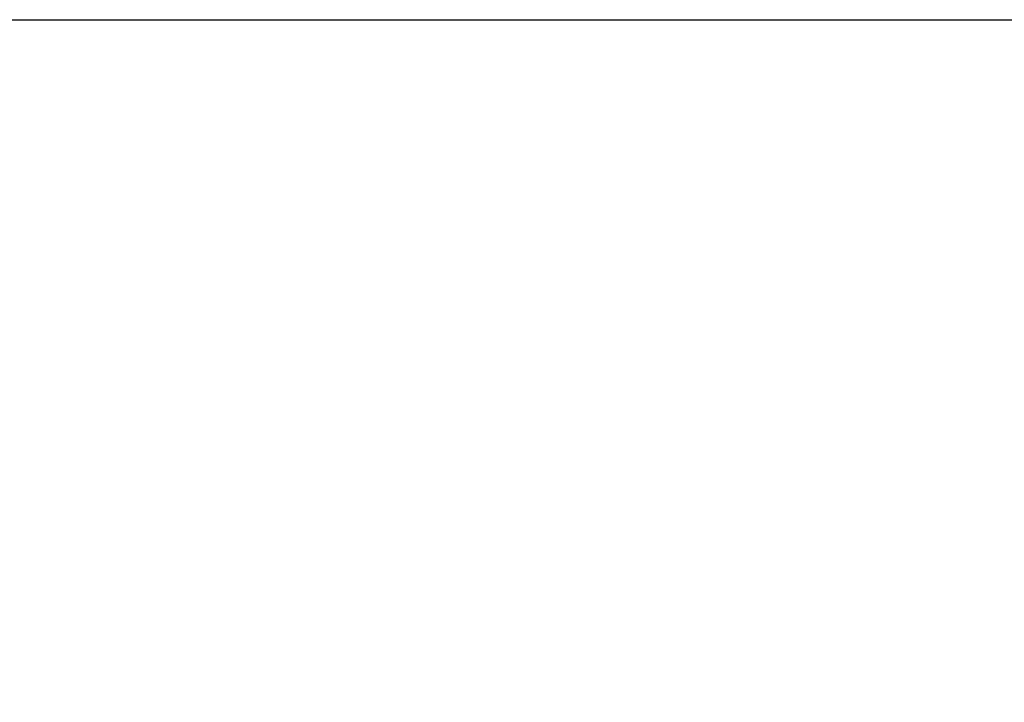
# Model space of a CAD drawing. Header units: millimetres. Extents: x 15 to 2005, y -26 to 622.
# Tile 382 of 656: x 93.2007 to 93.2327, y -12.2653 to -12.2432. Entities that reach past the tile are written whole.
import ezdxf

# ---------------------------------------------------------------- set-up
doc = ezdxf.new("R2010")
doc.units = ezdxf.units.MM

# ---------------------------------------------------------------- blocks, each defined once
blk = doc.blocks.new('SG')
at = {"color": 7, "linetype": 'Continuous'}
blk.add_open_spline([(93.13167, -12.243162), (93.133088, -12.243173), (93.134514, -12.243203), (93.135948, -12.243254), (93.137389, -12.243326), (93.138837, -12.24342), (93.140291, -12.243535), (93.141751, -12.243672), (93.143216, -12.243831), (93.144687, -12.244013), (93.146162, -12.244218), (93.147641, -12.244446), (93.149123, -12.244697), (93.150609, -12.244972), (93.152098, -12.245271), (93.153588, -12.245594), (93.15508, -12.245941), (93.156573, -12.246313), (93.158066, -12.246709), (93.159559, -12.24713), (93.161051, -12.247576), (93.162542, -12.248047), (93.16403, -12.248543), (93.165517, -12.249065), (93.167, -12.249612), (93.168479, -12.250184), (93.169954, -12.250781), (93.171424, -12.251404), (93.172888, -12.252052), (93.174346, -12.252726), (93.175796, -12.253425), (93.17724, -12.254149), (93.178675, -12.254898), (93.180101, -12.255673), (93.181517, -12.256472), (93.182923, -12.257296), (93.184319, -12.258145), (93.185703, -12.259017), (93.187075, -12.259914), (93.188434, -12.260835), (93.189781, -12.26178), (93.191113, -12.262748), (93.19243, -12.263739), (93.193733, -12.264752), (93.19502, -12.265788), (93.19629, -12.266846), (93.197544, -12.267926), (93.19878, -12.269027), (93.199999, -12.270148), (93.201199, -12.27129), (93.20238, -12.272452), (93.203542, -12.273633), (93.204684, -12.274833), (93.205806, -12.276052), (93.206906, -12.277288), (93.207986, -12.278542), (93.209044, -12.279812), (93.21008, -12.281099), (93.211093, -12.282402), (93.212084, -12.283719), (93.213052, -12.285052), (93.213997, -12.286398), (93.214918, -12.287757), (93.215815, -12.289129), (93.216688, -12.290513), (93.217536, -12.291909), (93.21836, -12.293315), (93.219159, -12.294732), (93.219934, -12.296158), (93.220683, -12.297593), (93.221407, -12.299036), (93.222106, -12.300487), (93.22278, -12.301944), (93.223428, -12.303408), (93.224051, -12.304878), (93.224648, -12.306353), (93.225221, -12.307832), (93.225767, -12.309315), (93.226289, -12.310802), (93.226785, -12.31229), (93.227256, -12.313781), (93.227702, -12.315273), (93.228123, -12.316766), (93.228519, -12.31826), (93.228891, -12.319752), (93.229238, -12.321244), (93.229561, -12.322735), (93.22986, -12.324223), (93.230135, -12.325709), (93.230386, -12.327191), (93.230614, -12.328671), (93.230819, -12.330146), (93.231001, -12.331616), (93.23116, -12.333081), (93.231297, -12.334541), (93.231412, -12.335996), (93.231506, -12.337443), (93.231578, -12.338884), (93.231629, -12.340318), (93.23166, -12.341744), (93.23167, -12.343162)], degree=1, knots=[0, 0, 0.009029, 0.018111, 0.027245, 0.03643, 0.045665, 0.054951, 0.064287, 0.073671, 0.083104, 0.092585, 0.102112, 0.111686, 0.121306, 0.13097, 0.140678, 0.150429, 0.160223, 0.170058, 0.179933, 0.189848, 0.199801, 0.209792, 0.21982, 0.229883, 0.23998, 0.25011, 0.260273, 0.270467, 0.28069, 0.290942, 0.301222, 0.311527, 0.321858, 0.332212, 0.342589, 0.352987, 0.363404, 0.37384, 0.384293, 0.394762, 0.405245, 0.41574, 0.426248, 0.436765, 0.447291, 0.457824, 0.468363, 0.478906, 0.489452, 0.5, 0.510548, 0.521094, 0.531637, 0.542176, 0.552709, 0.563235, 0.573752, 0.58426, 0.594755, 0.605238, 0.615707, 0.62616, 0.636596, 0.647013, 0.657411, 0.667788, 0.678142, 0.688473, 0.698778, 0.709058, 0.71931, 0.729533, 0.739727, 0.74989, 0.76002, 0.770117, 0.78018, 0.790208, 0.800199, 0.810152, 0.820067, 0.829942, 0.839777, 0.849571, 0.859322, 0.86903, 0.878694, 0.888314, 0.897888, 0.907415, 0.916896, 0.926329, 0.935713, 0.945049, 0.954335, 0.96357, 0.972755, 0.981889, 0.990971, 1, 1], dxfattribs=at)

msp = doc.modelspace()

# ---------------------------------------------------------------- linework, layer by layer
at = {"color": 7, "linetype": 'Continuous'}
msp.add_line((91.98167, -12.243162), (156.98167, -12.243162), dxfattribs=at)
msp.add_arc((93.13167, -12.343162), 0.1, 0, 90, dxfattribs=at)

# ---------------------------------------------------------------- block references
msp.add_blockref('SG', (0, 0))

doc.saveas('drawing.dxf')
